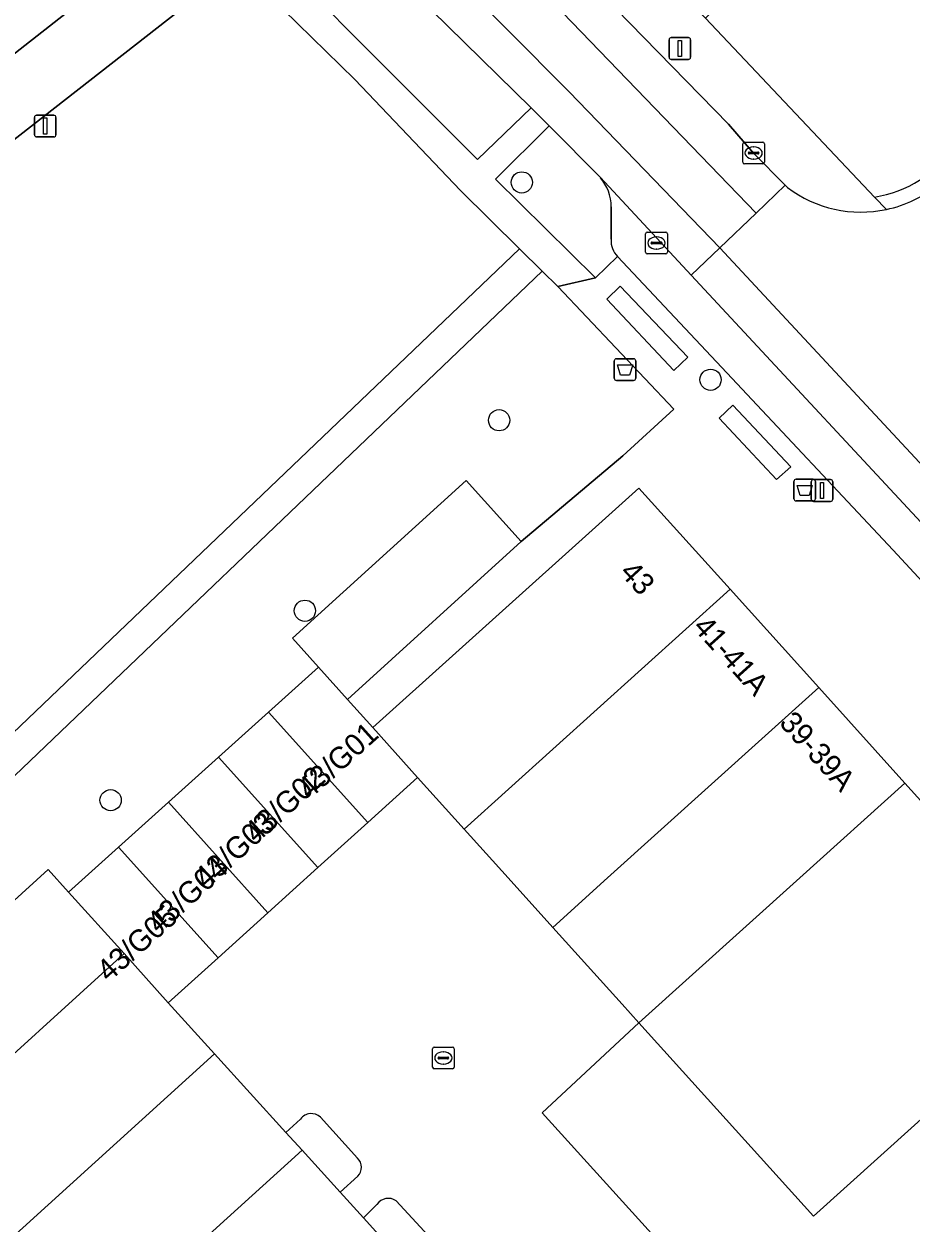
# Model space of a CAD drawing. Extents: x 159039 to 160102, y 381214 to 382524.
# Drawn here: x 159708 to 159748.8, y 381984.1 to 382039.3 of the extents above; entities that cross this region are included whole.
import ezdxf

# ---------------------------------------------------------------- set-up
doc = ezdxf.new("R2010")
doc.units = 0
for name, color, linetype in [('IMGEO_Afvalbak', 7, 'Continuous'), ('IMGEO_Boom', 7, 'Continuous'), ('IMGEO_Groenvoorziening', 7, 'Continuous'), ('IMGEO_Kolk', 7, 'Continuous'), ('IMGEO_Lichtmast', 7, 'Continuous'), ('IMGEO_Pand', 7, 'Continuous'), ('IMGEO_Pand_nummerreeks', 7, 'Continuous'), ('IMGEO_Parkeervlak_open', 7, 'Continuous'), ('IMGEO_Rijbaan_lokaal_gesloten', 7, 'Continuous'), ('IMGEO_Rijbaan_lokaal_open', 7, 'Continuous'), ('IMGEO_Voetpad_gesloten', 7, 'Continuous'), ('IMGEO_Voetpad_halfverhard', 7, 'Continuous'), ('IMGEO_Voetpad_open', 7, 'Continuous')]:
    doc.layers.add(name, color=color, linetype=linetype)

msp = doc.modelspace()

# ---------------------------------------------------------------- linework, layer by layer
at = {"layer": 'IMGEO_Afvalbak'}
for p, q in [((159735.166, 382023.013), (159735.166, 382023.813)), ((159735.166, 382023.813), (159735.166, 382023.013)), ((159735.266, 382023.913), (159736.056, 382023.913)), ((159736.056, 382023.913), (159735.266, 382023.913)), ((159736.156, 382023.813), (159736.156, 382023.013)), ((159736.156, 382023.013), (159736.156, 382023.813)), ((159736.056, 382022.913), (159735.266, 382022.913)), ((159735.266, 382022.913), (159736.056, 382022.913)), ((159743.538, 382018.363), (159744.328, 382018.363)), ((159744.328, 382018.363), (159743.538, 382018.363)), ((159743.438, 382017.463), (159743.438, 382018.263)), ((159743.438, 382018.263), (159743.438, 382017.463)), ((159744.428, 382018.263), (159744.428, 382017.463)), ((159744.428, 382017.463), (159744.428, 382018.263)), ((159744.328, 382017.363), (159743.538, 382017.363)), ((159743.538, 382017.363), (159744.328, 382017.363))]:
    msp.add_line(p, q, dxfattribs=at)
for points in [[(159735.309, 382023.627), (159736.013, 382023.627), (159735.864, 382023.157), (159735.458, 382023.157), (159735.309, 382023.627)], [(159743.581, 382018.077), (159744.285, 382018.077), (159744.136, 382017.607), (159743.73, 382017.607), (159743.581, 382018.077)]]:
    msp.add_lwpolyline(points, dxfattribs=at)
for centre, start, end in [((159735.266, 382023.813), 90, 180), ((159735.266, 382023.813), 90, 180), ((159736.056, 382023.813), 0, 90), ((159736.056, 382023.813), 360, 90), ((159735.266, 382023.013), 180, 270), ((159735.266, 382023.013), 180, 270), ((159736.056, 382023.013), 270, 0), ((159736.056, 382023.013), 270, 0), ((159743.538, 382018.263), 90, 180), ((159743.538, 382018.263), 90, 180), ((159744.328, 382018.263), 0, 90), ((159744.328, 382018.263), 360, 90), ((159743.538, 382017.463), 180, 270), ((159743.538, 382017.463), 180, 270), ((159744.328, 382017.463), 270, 0), ((159744.328, 382017.463), 270, 0)]:
    msp.add_arc(centre, 0.1, start, end, dxfattribs=at)
at = {"layer": 'IMGEO_Boom'}
for centre in [(159730.905, 382032.034), (159739.598, 382022.943), (159729.861, 382021.081), (159720.914, 382012.305), (159711.966, 382003.58)]:
    msp.add_circle(centre, 0.489, dxfattribs=at)
at = {"layer": 'IMGEO_Groenvoorziening'}
for points in [[(159716.78, 382049.747), (159703.251, 382062.478), (159695.343, 382069.771), (159694.568, 382068.921), (159693.152, 382067.367), (159705.301, 382056.221), (159710.446, 382051.338), (159716.04, 382045.936), (159728.868, 382033.091), (159731.329, 382035.475)], [(159737.905, 382021.583), (159732.567, 382027.236), (159731.849, 382027.946), (159702.609, 382000), (159694.392, 381992.147), (159700.406, 381985.465), (159704.573, 381989.245), (159701.093, 381993.109), (159709.095, 382000.383), (159710.021, 381999.341), (159712.324, 382001.415), (159714.627, 382003.488), (159716.93, 382005.562), (159719.233, 382007.635), (159721.536, 382009.709), (159720.339, 382011.038), (159728.341, 382018.312), (159730.878, 382015.495), (159735.556, 382019.435)], [(159738.549, 382023.978), (159735.439, 382027.259), (159734.816, 382026.655), (159737.903, 382023.37)], [(159743.295, 382018.94), (159740.625, 382021.77), (159739.995, 382021.173), (159742.634, 382018.358)], [(159722.876, 382008.222), (159730.878, 382015.495), (159728.341, 382018.312), (159720.339, 382011.038), (159721.536, 382009.709)], [(159704.573, 381989.245), (159712.586, 381996.515), (159710.021, 381999.341), (159709.095, 382000.383), (159701.093, 381993.109)]]:
    msp.add_lwpolyline(points, close=True, dxfattribs=at)
for points in [[(159749.261, 382048.987), (159748.032, 382048.156), (159739.367, 382039.596), (159747.154, 382031.361)], [(159701.732, 382047.071), (159703.045, 382044.821), (159689.685, 382036.6), (159689.558, 382036.487), (159688.708, 382035.978), (159688.264, 382036.808), (159677.524, 382030.838), (159683.889, 382019.768), (159685.528, 382020.709), (159715.546, 382044.267)], [(159730.805, 382028.978), (159728.089, 382031.662), (159723.207, 382036.781), (159719.246, 382040.651), (159717.814, 382042.05), (159680.428, 382012.849), (159679.319, 382011.608)], [(159734.525, 382032.253), (159732.162, 382034.636), (159729.701, 382032.184), (159734.302, 382027.645), (159735.318, 382028.618)], [(159735.019, 382029.417), (159735.027, 382030.917)], [(159680.694, 382007.33), (159687.308, 382000), (159693.409, 381993.239), (159700.483, 382000), (159730.805, 382028.978)]]:
    msp.add_lwpolyline(points, dxfattribs=at)
for centre, radius, start, end in [((159746.356, 382036.65), 5.349, 278.576, 326.3846), ((159732.892, 382030.877), 2.135, 1.0691, 40.1181), ((159736.057, 382029.35), 1.04, 176.3112, 224.7223)]:
    msp.add_arc(centre, radius, start, end, dxfattribs=at)
at = {"layer": 'IMGEO_Kolk'}
for p, q in [((159741.081, 382032.963), (159741.081, 382033.815)), ((159741.156, 382033.889), (159742.008, 382033.889)), ((159742.082, 382033.815), (159742.082, 382032.963)), ((159741.34, 382033.383), (159741.34, 382033.395)), ((159741.778, 382033.346), (159741.38, 382033.346)), ((159741.383, 382033.432), (159741.781, 382033.432)), ((159741.569, 382033.669), (159741.594, 382033.669)), ((159741.824, 382033.395), (159741.824, 382033.383)), ((159742.008, 382032.889), (159741.156, 382032.889)), ((159741.592, 382033.109), (159741.567, 382033.109)), ((159736.608, 382028.816), (159736.608, 382029.668)), ((159736.683, 382029.742), (159737.535, 382029.742)), ((159737.096, 382029.522), (159737.121, 382029.522)), ((159737.609, 382029.668), (159737.609, 382028.816)), ((159736.867, 382029.236), (159736.867, 382029.248)), ((159737.305, 382029.199), (159736.907, 382029.199)), ((159736.91, 382029.285), (159737.308, 382029.285)), ((159737.119, 382028.962), (159737.094, 382028.962)), ((159737.351, 382029.248), (159737.351, 382029.236)), ((159737.535, 382028.742), (159736.683, 382028.742)), ((159726.793, 381991.282), (159726.793, 381992.134)), ((159726.868, 381992.208), (159727.72, 381992.208)), ((159727.281, 381991.988), (159727.306, 381991.988)), ((159727.794, 381992.134), (159727.794, 381991.282)), ((159727.72, 381991.208), (159726.868, 381991.208)), ((159727.052, 381991.702), (159727.052, 381991.714)), ((159727.49, 381991.665), (159727.092, 381991.665)), ((159727.095, 381991.751), (159727.493, 381991.751)), ((159727.304, 381991.428), (159727.279, 381991.428)), ((159727.536, 381991.714), (159727.536, 381991.702))]:
    msp.add_line(p, q, dxfattribs=at)
for points in [[(159741.081, 382032.963), (159741.081, 382033.815)], [(159741.156, 382033.889), (159742.008, 382033.889)], [(159742.082, 382033.815), (159742.082, 382032.963)], [(159742.008, 382032.889), (159741.156, 382032.889)], [(159736.608, 382028.816), (159736.608, 382029.668)], [(159736.683, 382029.742), (159737.535, 382029.742)], [(159737.609, 382029.668), (159737.609, 382028.816)], [(159737.535, 382028.742), (159736.683, 382028.742)], [(159726.793, 381991.282), (159726.793, 381992.134)], [(159726.868, 381992.208), (159727.72, 381992.208)], [(159727.794, 381992.134), (159727.794, 381991.282)], [(159727.72, 381991.208), (159726.868, 381991.208)]]:
    msp.add_lwpolyline(points, dxfattribs=at)
for centre, radius, start, end in [((159741.158, 382033.813), 0.0765, 91.552, 178.448), ((159741.158, 382033.813), 0.0765, 91.552, 178.448), ((159742.006, 382033.813), 0.0765, 1.552, 88.448), ((159742.006, 382033.813), 0.0765, 1.552, 88.448), ((159741.38, 382033.392), 0.0403, 85.8775, 175.7526), ((159741.377, 382033.382), 0.0366, 178.938, 274.7102), ((159741.781, 382033.389), 0.043, 264.8664, 352.4533), ((159741.785, 382033.394), 0.0386, 1.7309, 96.639), ((159741.158, 382032.965), 0.0765, 181.552, 268.448), ((159741.158, 382032.965), 0.0765, 181.552, 268.448), ((159742.006, 382032.965), 0.0765, 271.552, 358.448), ((159742.006, 382032.965), 0.0765, 271.552, 358.448), ((159736.685, 382029.666), 0.0765, 91.552, 178.448), ((159736.685, 382029.666), 0.0765, 91.552, 178.448), ((159737.533, 382029.666), 0.0765, 1.552, 88.448), ((159737.533, 382029.666), 0.0765, 1.552, 88.448), ((159736.685, 382028.818), 0.0765, 181.552, 268.448), ((159736.685, 382028.818), 0.0765, 181.552, 268.448), ((159736.907, 382029.245), 0.0403, 85.8775, 175.7526), ((159736.904, 382029.235), 0.0366, 178.938, 274.7102), ((159737.308, 382029.242), 0.043, 264.8664, 352.4533), ((159737.312, 382029.247), 0.0386, 1.7309, 96.639), ((159737.533, 382028.818), 0.0765, 271.552, 358.448), ((159737.533, 382028.818), 0.0765, 271.552, 358.448), ((159726.87, 381992.132), 0.0765, 91.552, 178.448), ((159726.87, 381992.132), 0.0765, 91.552, 178.448), ((159727.718, 381992.132), 0.0765, 1.552, 88.448), ((159727.718, 381992.132), 0.0765, 1.552, 88.448), ((159726.87, 381991.284), 0.0765, 181.552, 268.448), ((159726.87, 381991.284), 0.0765, 181.552, 268.448), ((159727.092, 381991.711), 0.0403, 85.8775, 175.7526), ((159727.089, 381991.701), 0.0366, 178.938, 274.7102), ((159727.493, 381991.708), 0.043, 264.8664, 352.4533), ((159727.497, 381991.713), 0.0386, 1.7309, 96.639), ((159727.718, 381991.284), 0.0765, 271.552, 358.448), ((159727.718, 381991.284), 0.0765, 271.552, 358.448)]:
    msp.add_arc(centre, radius, start, end, dxfattribs=at)
for centre, major_axis, ratio, start_param, end_param in [((159741.568, 382033.389), (-0.387, 0.002), 0.722429, 4.712389, 7.853982), ((159741.593, 382033.389), (-0.39, 0.002), 0.717154, 1.570796, 4.712389), ((159737.095, 382029.242), (-0.387, 0.002), 0.722429, 4.712389, 7.853982), ((159737.12, 382029.242), (-0.39, 0.002), 0.717154, 1.570796, 4.712389), ((159727.28, 381991.708), (-0.387, 0.002), 0.722429, 4.712389, 7.853982), ((159727.305, 381991.708), (-0.39, 0.002), 0.717154, 1.570796, 4.712389)]:
    msp.add_ellipse(centre, major_axis=major_axis, ratio=ratio, start_param=start_param, end_param=end_param, dxfattribs=at)
at = {"layer": 'IMGEO_Lichtmast'}
for p, q in [((159737.691, 382037.802), (159737.691, 382038.602)), ((159737.691, 382038.602), (159737.691, 382037.802)), ((159737.791, 382038.702), (159738.581, 382038.702)), ((159738.581, 382038.702), (159737.791, 382038.702)), ((159738.681, 382038.602), (159738.681, 382037.802)), ((159738.681, 382037.802), (159738.681, 382038.602)), ((159738.581, 382037.702), (159737.791, 382037.702)), ((159737.791, 382037.702), (159738.581, 382037.702)), ((159708.46, 382034.228), (159708.46, 382035.028)), ((159708.46, 382035.028), (159708.46, 382034.228)), ((159708.56, 382035.128), (159709.35, 382035.128)), ((159709.35, 382035.128), (159708.56, 382035.128)), ((159709.45, 382035.028), (159709.45, 382034.228)), ((159709.45, 382034.228), (159709.45, 382035.028)), ((159709.35, 382034.128), (159708.56, 382034.128)), ((159708.56, 382034.128), (159709.35, 382034.128)), ((159744.335, 382018.345), (159745.125, 382018.345)), ((159745.125, 382018.345), (159744.335, 382018.345)), ((159744.235, 382017.445), (159744.235, 382018.245)), ((159744.235, 382018.245), (159744.235, 382017.445)), ((159745.225, 382018.245), (159745.225, 382017.445)), ((159745.225, 382017.445), (159745.225, 382018.245)), ((159745.125, 382017.345), (159744.335, 382017.345)), ((159744.335, 382017.345), (159745.125, 382017.345))]:
    msp.add_line(p, q, dxfattribs=at)
for points in [[(159738.111, 382038.577), (159738.261, 382038.577), (159738.261, 382037.827), (159738.111, 382037.827), (159738.111, 382038.577)], [(159708.88, 382035.003), (159709.03, 382035.003), (159709.03, 382034.253), (159708.88, 382034.253), (159708.88, 382035.003)], [(159744.655, 382018.22), (159744.805, 382018.22), (159744.805, 382017.47), (159744.655, 382017.47), (159744.655, 382018.22)]]:
    msp.add_lwpolyline(points, dxfattribs=at)
for centre, start, end in [((159737.791, 382038.602), 90, 180), ((159737.791, 382038.602), 90, 180), ((159738.581, 382038.602), 0, 90), ((159738.581, 382038.602), 360, 90), ((159737.791, 382037.802), 180, 270), ((159737.791, 382037.802), 180, 270), ((159738.581, 382037.802), 270, 0), ((159738.581, 382037.802), 270, 0), ((159708.56, 382035.028), 90, 180), ((159708.56, 382035.028), 90, 180), ((159709.35, 382035.028), 0, 90), ((159709.35, 382035.028), 360, 90), ((159708.56, 382034.228), 180, 270), ((159708.56, 382034.228), 180, 270), ((159709.35, 382034.228), 270, 0), ((159709.35, 382034.228), 270, 0), ((159744.335, 382018.245), 90, 180), ((159744.335, 382018.245), 90, 180), ((159745.125, 382018.245), 0, 90), ((159745.125, 382018.245), 360, 90), ((159744.335, 382017.445), 180, 270), ((159744.335, 382017.445), 180, 270), ((159745.125, 382017.445), 270, 0), ((159745.125, 382017.445), 270, 0)]:
    msp.add_arc(centre, 0.1, start, end, dxfattribs=at)
at = {"layer": 'IMGEO_Pand'}
for points in [[(159724.047, 382006.921), (159726.108, 382004.625), (159728.247, 382002.253), (159740.5, 382013.3), (159736.302, 382017.956), (159727.718, 382010.227)], [(159744.585, 382008.769), (159740.5, 382013.3), (159728.247, 382002.253), (159730.28, 382000), (159732.334, 381997.723), (159734.859, 382000)], [(159724.047, 382006.921), (159722.876, 382008.222), (159721.536, 382009.709), (159719.233, 382007.635), (159723.812, 382002.55), (159726.108, 382004.625)], [(159748.552, 382004.368), (159744.585, 382008.769), (159734.859, 382000), (159732.334, 381997.723), (159735.529, 381994.181), (159736.302, 381993.325), (159743.706, 382000)], [(159716.93, 382005.562), (159721.512, 382000.473), (159723.812, 382002.55), (159719.233, 382007.635)], [(159716.93, 382005.562), (159714.627, 382003.488), (159719.213, 381998.395), (159721.512, 382000.473)], [(159756.584, 381995.459), (159752.49, 382000), (159748.552, 382004.368), (159743.706, 382000), (159736.302, 381993.325), (159744.344, 381984.424)], [(159719.213, 381998.395), (159714.627, 382003.488), (159712.324, 382001.415), (159716.913, 381996.318)], [(159714.62, 381994.246), (159716.913, 381996.318), (159712.324, 382001.415), (159710.021, 381999.341), (159712.586, 381996.515)], [(159716.746, 381991.903), (159714.62, 381994.246), (159712.586, 381996.515), (159704.573, 381989.245), (159700.406, 381985.465), (159704.579, 381980.865)], [(159736.302, 381993.325), (159731.837, 381989.178), (159739.985, 381980.196), (159747.37, 381972.054), (159759.332, 381982.905), (159759.117, 381983.142), (159758.873, 381982.92), (159757.663, 381984.253), (159756.7, 381983.38), (159754.839, 381985.431), (159760.772, 381990.813), (159756.584, 381995.459), (159744.344, 381984.424)], [(159716.746, 381991.903), (159704.579, 381980.865), (159708.616, 381976.415), (159720.784, 381987.454), (159720.037, 381988.277)], [(159720.784, 381987.454), (159708.616, 381976.415), (159712.586, 381972.039), (159724.754, 381983.078), (159723.608, 381984.342), (159722.538, 381985.521)]]:
    msp.add_lwpolyline(points, close=True, dxfattribs=at)
at = {"layer": 'IMGEO_Parkeervlak_open'}
for points in [[(159751.132, 382014.407), (159738.71, 382027.756), (159734.525, 382032.253)], [(159735.027, 382030.917), (159735.019, 382029.417)], [(159735.318, 382028.618), (159740.343, 382023.263), (159748.009, 382015.094), (159765.306, 381996.407)]]:
    msp.add_lwpolyline(points, dxfattribs=at)
for centre, radius, start, end in [((159732.892, 382030.877), 2.135, 1.0691, 40.1181), ((159736.057, 382029.35), 1.04, 176.3112, 224.7223)]:
    msp.add_arc(centre, radius, start, end, dxfattribs=at)
at = {"layer": 'IMGEO_Rijbaan_lokaal_gesloten'}
for points in [[(159669.226, 382098.189), (159668.513, 382096.743), (159670.793, 382095.488), (159674.201, 382093.254), (159677.665, 382090.907), (159682.638, 382086.828), (159688.839, 382081.409), (159694.874, 382075.934), (159697.946, 382073.084), (159707.053, 382064.76), (159714.484, 382057.832), (159723.591, 382048.892), (159732.363, 382040.288), (159741.692, 382030.623), (159743.032, 382031.912), (159741.582, 382033.389), (159740.421, 382034.719), (159733.926, 382041.386), (159721.566, 382053.429), (159713.094, 382061.47), (159698.479, 382075.015)], [(159682.195, 382081.623), (159690.272, 382074.351), (159695.343, 382069.771), (159703.251, 382062.478), (159716.78, 382049.747), (159731.329, 382035.475), (159732.162, 382034.636), (159734.525, 382032.253), (159738.71, 382027.756), (159740.021, 382029.017), (159733.089, 382036.21), (159724.597, 382044.758), (159714.205, 382054.926), (159705.321, 382063.139), (159696.214, 382071.52), (159686.884, 382079.956), (159679.286, 382086.493), (159672.805, 382091.298), (159667.382, 382094.451)]]:
    msp.add_lwpolyline(points, dxfattribs=at)
for points in [[(159668.513, 382096.743), (159667.382, 382094.451), (159672.805, 382091.298), (159679.286, 382086.493), (159686.884, 382079.956), (159696.214, 382071.52), (159705.321, 382063.139), (159714.205, 382054.926), (159724.597, 382044.758), (159733.089, 382036.21), (159740.021, 382029.017), (159741.692, 382030.623), (159732.363, 382040.288), (159723.591, 382048.892), (159714.484, 382057.832), (159707.053, 382064.76), (159697.946, 382073.084), (159694.874, 382075.934), (159688.839, 382081.409), (159682.638, 382086.828), (159677.665, 382090.907), (159674.201, 382093.254), (159670.793, 382095.488)], [(159740.021, 382029.017), (159738.71, 382027.756), (159751.132, 382014.407), (159752.486, 382015.616)]]:
    msp.add_lwpolyline(points, close=True, dxfattribs=at)
at = {"layer": 'IMGEO_Rijbaan_lokaal_open'}
for points in [[(159743.148, 382031.794), (159743.032, 382031.912), (159741.692, 382030.623), (159740.021, 382029.017), (159752.486, 382015.616), (159754.313, 382017.249), (159755.65, 382018.444), (159755.549, 382018.554)], [(159744.812, 381967.985), (159748.261, 381971.052), (159747.37, 381972.054), (159739.985, 381980.196), (159731.837, 381989.178), (159736.302, 381993.325), (159735.529, 381994.181), (159732.334, 381997.723), (159730.28, 382000), (159728.247, 382002.253), (159726.108, 382004.625), (159723.812, 382002.55), (159721.512, 382000.473), (159719.213, 381998.395), (159716.913, 381996.318), (159714.62, 381994.246), (159716.746, 381991.903), (159720.037, 381988.277), (159720.714, 381988.894)], [(159721.628, 381988.978), (159723.345, 381987.089)], [(159723.353, 381986.263), (159722.538, 381985.521), (159723.608, 381984.342), (159724.235, 381984.963)], [(159725.113, 381985.132), (159728.267, 381981.715)]]:
    msp.add_lwpolyline(points, dxfattribs=at)
for centre, radius, start, end in [((159746.53, 382036.3), 5.634, 233.111, 281.9435), ((159746.536, 382036.308), 5.64, 281.8714, 309.5088), ((159721.208, 381988.535), 0.611, 46.5147, 143.9872), ((159722.939, 381986.672), 0.582, 315.3341, 45.7757), ((159724.759, 381984.607), 0.633, 55.9683, 145.8222)]:
    msp.add_arc(centre, radius, start, end, dxfattribs=at)
at = {"layer": 'IMGEO_Voetpad_gesloten'}
msp.add_lwpolyline([(159680.428, 382012.849), (159717.814, 382042.05), (159715.546, 382044.267), (159685.528, 382020.709)], dxfattribs=at)
at = {"layer": 'IMGEO_Voetpad_halfverhard'}
msp.add_lwpolyline([(159730.805, 382028.978), (159700.483, 382000), (159693.409, 381993.239), (159694.392, 381992.147), (159702.609, 382000), (159731.849, 382027.946)], close=True, dxfattribs=at)
at = {"layer": 'IMGEO_Voetpad_open'}
for points in [[(159703.319, 382056.019), (159709.488, 382050.186), (159714.134, 382045.646), (159715.344, 382044.464), (159715.546, 382044.267), (159717.814, 382042.05), (159719.246, 382040.651), (159723.207, 382036.781), (159728.089, 382031.662), (159730.805, 382028.978), (159731.849, 382027.946), (159732.567, 382027.236), (159734.302, 382027.645), (159729.701, 382032.184), (159732.162, 382034.636), (159731.329, 382035.475), (159728.868, 382033.091), (159716.04, 382045.936), (159710.446, 382051.338), (159705.301, 382056.221)], [(159733.926, 382041.386), (159740.421, 382034.719), (159741.582, 382033.389), (159743.032, 382031.912), (159743.148, 382031.794)], [(159747.696, 382030.788), (159747.154, 382031.361), (159739.367, 382039.596), (159738.517, 382040.495)], [(159747.154, 382031.361), (159747.696, 382030.788)], [(159765.306, 381996.407), (159748.009, 382015.094), (159740.343, 382023.263), (159735.318, 382028.618), (159734.302, 382027.645), (159732.567, 382027.236), (159737.905, 382021.583), (159735.556, 382019.435), (159730.878, 382015.495), (159722.876, 382008.222), (159724.047, 382006.921), (159727.718, 382010.227), (159736.302, 382017.956), (159740.5, 382013.3), (159744.585, 382008.769), (159748.552, 382004.368), (159752.49, 382000), (159756.584, 381995.459), (159760.772, 381990.813), (159754.839, 381985.431), (159756.7, 381983.38), (159757.663, 381984.253), (159758.873, 381982.92)], [(159720.714, 381988.894), (159720.037, 381988.277), (159720.784, 381987.454), (159722.538, 381985.521), (159723.353, 381986.263)], [(159723.345, 381987.089), (159721.628, 381988.978)], [(159724.235, 381984.963), (159723.608, 381984.342), (159724.754, 381983.078), (159727.452, 381980.105), (159728.273, 381980.777)], [(159728.267, 381981.715), (159725.113, 381985.132)]]:
    msp.add_lwpolyline(points, dxfattribs=at)
for points in [[(159737.903, 382023.37), (159734.816, 382026.655), (159735.439, 382027.259), (159738.549, 382023.978)], [(159742.634, 382018.358), (159739.995, 382021.173), (159740.625, 382021.77), (159743.295, 382018.94)]]:
    msp.add_lwpolyline(points, close=True, dxfattribs=at)
for centre, radius, start, end in [((159746.356, 382036.65), 5.349, 278.576, 326.3846), ((159746.53, 382036.3), 5.634, 233.111, 281.9435), ((159746.536, 382036.308), 5.64, 281.8714, 309.5088), ((159721.208, 381988.535), 0.611, 46.5147, 143.9872), ((159722.939, 381986.672), 0.582, 315.3341, 45.7757), ((159724.759, 381984.607), 0.633, 55.9683, 145.8222)]:
    msp.add_arc(centre, radius, start, end, dxfattribs=at)

# ---------------------------------------------------------------- texts
at = {"layer": 'IMGEO_Pand_nummerreeks'}
for s, rotation, p in [('43', 312.6126, (159735.37, 382014.036)), ('41-41A', 312.0377, (159738.742, 382011.516)), ('39-39A', 312.032, (159742.718, 382007.107)), ('43/G01', 42.0171, (159721.12, 382003.581)), ('43/G02', 42.0171, (159718.678, 382001.555)), ('43/G03', 42.0171, (159716.376, 381999.455)), ('43/G04', 42.0171, (159714.19, 381997.39)), ('43/G05', 42.0171, (159711.883, 381995.164))]:
    msp.add_text(s, height=1, rotation=rotation, dxfattribs=at).set_placement(p)

doc.saveas('drawing.dxf')
